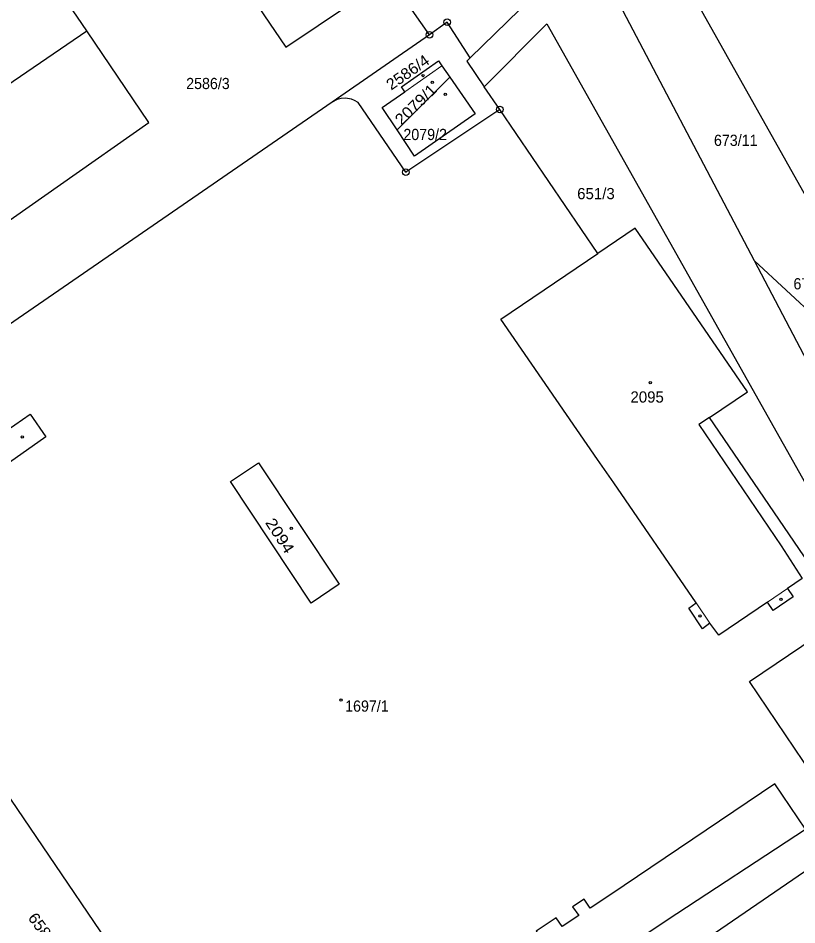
# Model space of a CAD drawing. Extents: x -679733 to -673243, y -1075091 to -1066557.
# Drawn here: x -675759.3 to -675641.2, y -1071246 to -1071108.5 of the extents above; entities that cross this region are included whole.
import ezdxf
from ezdxf.enums import TextEntityAlignment as Align

# ---------------------------------------------------------------- set-up
doc = ezdxf.new("R2010")
doc.units = 0
doc.header["$LTSCALE"] = 0.68
for name, color, linetype, lineweight in [('1', 7, 'Continuous', 25), ('4', 7, 'Continuous', 13), ('5', 7, 'Continuous', 25), ('8', 7, 'Continuous', 25)]:
    doc.layers.add(name, color=color, linetype=linetype, lineweight=lineweight)
doc.layers.add('2', color=7, linetype='Continuous')

msp = doc.modelspace()

# ---------------------------------------------------------------- linework, layer by layer
at = {"layer": '1'}
for p, q in [((-675696.91, -1071111), (-675725.92, -1071068.84)), ((-675631.4, -1071150.57), (-675662.61, -1071094.92)), ((-675672.93, -1071097.1), (-675690.73, -1071114.51)), ((-675701.81, -1071125.41), (-675693.8, -1071117.45)), ((-675686.25, -1071122.34), (-675688.6, -1071118.88)), ((-675671.37, -1071144.18), (-675686.25, -1071122.34)), ((-675636.31, -1071155.83), (-675647.63, -1071145.3))]:
    msp.add_line(p, q, dxfattribs=at)
for points in [[(-675839.48, -1071057.52), (-675805.95, -1071107.05), (-675812.04, -1071111.17), (-675806.1, -1071120.13), (-675804.7, -1071122.14), (-675803.11, -1071124.51), (-675804.1, -1071125.34), (-675793.4, -1071140.84), (-675748.85, -1071110.38), (-675759.39, -1071094.9)], [(-675647.63, -1071145.3), (-675670.13, -1071102.44), (-675672.93, -1071097.1)], [(-675690.73, -1071114.51), (-675694.23, -1071109.1), (-675696.91, -1071111), (-675711.67, -1071121.23)], [(-675688.6, -1071118.88), (-675679.12, -1071109.32), (-675616.29, -1071221.02), (-675619.18, -1071223.73), (-675621.91, -1071225.55)], [(-675800.9, -1071167.42), (-675752.85, -1071133.72), (-675739.43, -1071124.29), (-675748.85, -1071110.38)], [(-675690.73, -1071114.51), (-675691.24, -1071115.01), (-675688.6, -1071118.88)], [(-675701.81, -1071125.41), (-675704.07, -1071122.02), (-675700.63, -1071119.63), (-675701.15, -1071118.89), (-675695.53, -1071114.97), (-675695.01, -1071115.71), (-675693.8, -1071117.45)], [(-675693.8, -1071117.45), (-675689.95, -1071122.97), (-675699.16, -1071129.39), (-675701.81, -1071125.41)], [(-675711.67, -1071121.23), (-675781.87, -1071169.61), (-675785.03, -1071165.28), (-675797, -1071173.23)], [(-675686.25, -1071122.34), (-675700.47, -1071131.84), (-675707.73, -1071121.28), (-675708.24, -1071120.98), (-675708.73, -1071120.78), (-675709.01, -1071120.7), (-675709.65, -1071120.62), (-675710.26, -1071120.67), (-675710.91, -1071120.83), (-675711.67, -1071121.23)], [(-675654.44, -1071169.04), (-675648.71, -1071165.15), (-675665.74, -1071140.36), (-675671.37, -1071144.18)], [(-675654.44, -1071169.04), (-675656.04, -1071170.13), (-675643.56, -1071188.54), (-675640.39, -1071193.48), (-675642.63, -1071194.99), (-675641.77, -1071196.24), (-675644.8, -1071198.31), (-675645.67, -1071197.08), (-675653.05, -1071202.06), (-675654.38, -1071200.27), (-675655.49, -1071201.09), (-675657.56, -1071197.96), (-675656.45, -1071197.19), (-675668.96, -1071178.97), (-675671.45, -1071175.44), (-675686.07, -1071154.14), (-675671.37, -1071144.18)], [(-675625.83, -1071183.88), (-675635.41, -1071168.58), (-675640.14, -1071159.57), (-675647.63, -1071145.3)], [(-675621.91, -1071225.55), (-675621.29, -1071217.71), (-675654.44, -1071169.04)], [(-675777.54, -1071201.72), (-675775.95, -1071204.06), (-675760.4, -1071226.97), (-675740.03, -1071257), (-675724.68, -1071279.62)], [(-675621.91, -1071225.55), (-675717.08, -1071290.82), (-675711.45, -1071299.09)]]:
    msp.add_lwpolyline(points, dxfattribs=at)
for points in [[(-675703.82, -1071102.86), (-675714.48, -1071087.15), (-675729.41, -1071097.01), (-675718.68, -1071112.86)], [(-675777.47, -1071182.38), (-675762.12, -1071171.79), (-675757.43, -1071168.55), (-675755.05, -1071172.01), (-675759.69, -1071175.28), (-675775.06, -1071186.04), (-675775.76, -1071186.51), (-675778.17, -1071182.87)], [(-675727.07, -1071178.75), (-675722.81, -1071175.92), (-675710.57, -1071194.36), (-675714.81, -1071197.21)], [(-675634.72, -1071229.35), (-675648.39, -1071209.1), (-675638.42, -1071202.37), (-675624.76, -1071222.6)], [(-675698.11, -1071260.57), (-675699, -1071259.25), (-675700.72, -1071260.46), (-675695.33, -1071268.43), (-675660.84, -1071245.27), (-675639.9, -1071231.48), (-675644.56, -1071224.62), (-675665.34, -1071238.69), (-675669.39, -1071241.4), (-675672.55, -1071243.47), (-675673.46, -1071242.13), (-675675.19, -1071243.26), (-675674.28, -1071244.61), (-675676.77, -1071246.28), (-675677.68, -1071244.94), (-675680.72, -1071246.98), (-675679.84, -1071248.28)]]:
    msp.add_lwpolyline(points, close=True, dxfattribs=at)
at = {"layer": '4'}
for p, q in [((-675695.01, -1071115.71), (-675700.63, -1071119.63)), ((-675645.67, -1071197.08), (-675642.63, -1071194.99)), ((-675656.45, -1071197.19), (-675654.38, -1071200.27))]:
    msp.add_line(p, q, dxfattribs=at)
at = {"layer": '5'}
for centre in [(-675697.8668, -1071117.1792), (-675696.4668, -1071118.2292), (-675694.5068, -1071120.0392), (-675663.4368, -1071163.7892), (-675758.6368, -1071171.9992), (-675717.8468, -1071185.8892), (-675643.6268, -1071196.6492), (-675655.9068, -1071199.1492), (-675710.3068, -1071211.9192)]:
    msp.add_circle(centre, 0.175, dxfattribs=at)
at = {"layer": '8'}
for centre, radius in [((-675694.23, -1071109.0999), 0.5), ((-675694.23, -1071109.0999), 0.0303), ((-675696.91, -1071110.9999), 0.5), ((-675696.91, -1071110.9999), 0.0303), ((-675686.25, -1071122.3399), 0.5), ((-675686.25, -1071122.3399), 0.0303), ((-675700.47, -1071131.8399), 0.5), ((-675700.47, -1071131.8399), 0.0303)]:
    msp.add_circle(centre, radius, dxfattribs=at)

# ---------------------------------------------------------------- texts
at = {"layer": '2'}
for s, rotation, width, p in [('2586/4', 35, 1.05, (-675699.7075, -1071117.3886)), ('2079/1', 44, 1.1, (-675698.3955, -1071122.1806)), ('2094', 303, 1.15, (-675720.2819, -1071187.4416))]:
    msp.add_text(s, height=1.7, rotation=rotation, dxfattribs=dict(at, width=width)).set_placement(p, align=Align.CENTER)
at = {"layer": '2', "width": 0.95}
for s, p in [('2586/3', (-675730.479, -1071119.239)), ('2079/2', (-675697.549, -1071126.97)), ('673/11', (-675650.469, -1071127.86)), ('673/10', (-675638.419, -1071149.62)), ('1697/1', (-675706.379, -1071213.68))]:
    msp.add_text(s, height=1.7, dxfattribs=at).set_placement(p, align=Align.CENTER)
at = {"layer": '2'}
for s, p in [('651/3', (-675671.66, -1071135.94)), ('2095', (-675663.9, -1071166.79))]:
    msp.add_text(s, height=1.7, dxfattribs=at).set_placement(p, align=Align.CENTER)
at = {"layer": '2', "width": 1.05}
msp.add_text('658/71', height=1.7, rotation=306, dxfattribs=at).set_placement((-675757.847, -1071244.969))

doc.saveas('drawing.dxf')
